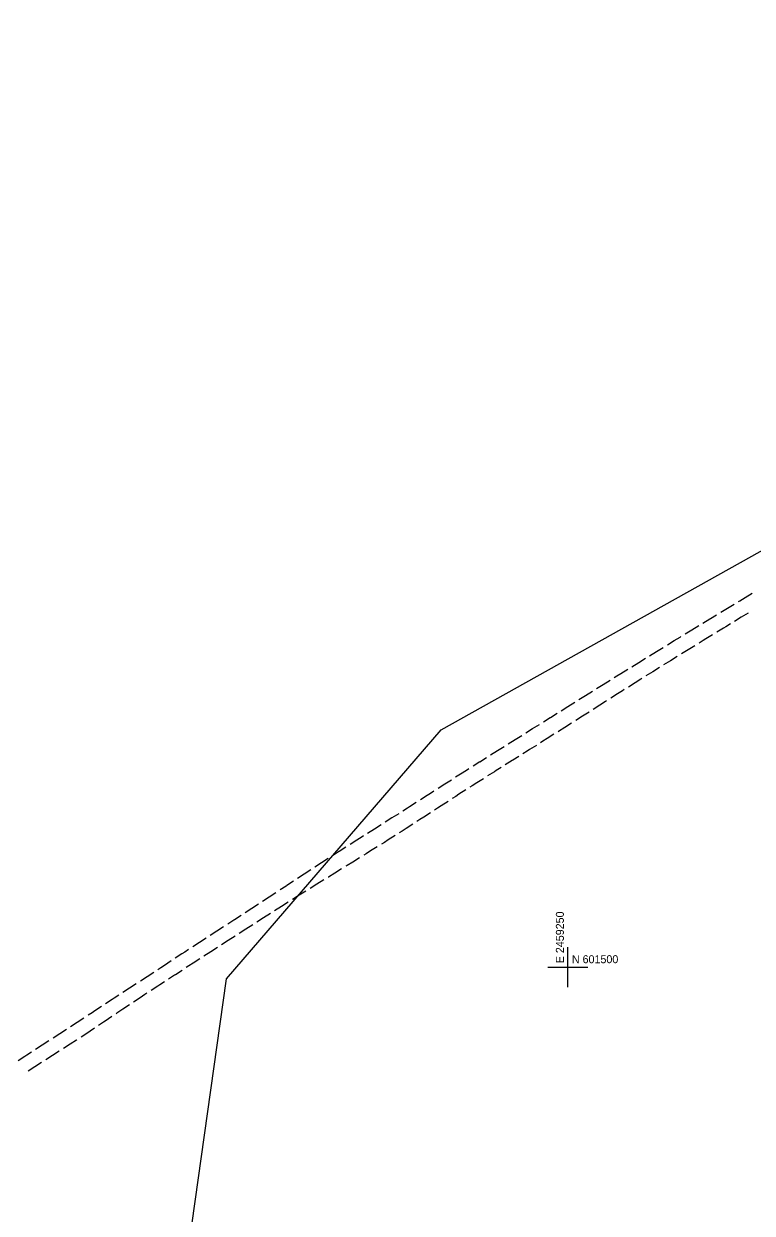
# Model space of a CAD drawing. Extents: x 2443269 to 2494951, y 591171 to 622130.
# Drawn here: x 2458978 to 2459342, y 601377 to 601972 of the extents above; entities that cross this region are included whole.
import ezdxf

# ---------------------------------------------------------------- set-up
doc = ezdxf.new("R2010")
doc.units = 0
for name, color, linetype in [('SURVEY - CONTROL - Grid', 7, 'Continuous'), ('SURVEY - CONTROL - Grid Text', 7, 'Continuous'), ('SURVEY - DRAINAGE - Area Shapes', 7, 'Continuous'), ('SURVEY - TRANSPORTATION - Features', 7, 'Continuous')]:
    doc.layers.add(name, color=color, linetype=linetype)

msp = doc.modelspace()

# ---------------------------------------------------------------- linework, layer by layer
at = {"layer": 'SURVEY - CONTROL - Grid'}
for p, q in [((2459250, 601490), (2459250, 601510)), ((2459240, 601500), (2459260, 601500))]:
    msp.add_line(p, q, dxfattribs=at)
at = {"layer": 'SURVEY - DRAINAGE - Area Shapes'}
msp.add_lwpolyline([(2460353.962, 601945.026), (2460249.104, 601770.977), (2460013.973, 601448.937), (2459806.928, 601226.151), (2459621.896, 601062.242), (2459499.028, 600967.526), (2459400.545, 601059.837), (2459309.68, 601130.037), (2459144.081, 601205.667), (2459060.551, 601360.442), (2459079.372, 601494.233), (2459186.712, 601618.749), (2459933.066, 602036.23), (2460201.434, 602187.308), (2460285.186, 602311.676), (2460445.562, 602442.421), (2460611.845, 602514.091), (2460491.296, 602232.712)], close=True, dxfattribs=at)
at = {"layer": 'SURVEY - TRANSPORTATION - Features'}
for p, q in [((2459335.264, 601682.862), (2459335.908, 601683.253)), ((2459335.908, 601683.253), (2459338.657, 601684.912)), ((2459338.657, 601684.912), (2459342.051, 601686.96)), ((2459326.365, 601677.467), (2459329.755, 601679.523)), ((2459329.755, 601679.523), (2459333.145, 601681.578)), ((2459340.059, 601677.033), (2459336.678, 601674.968)), ((2459311.975, 601668.706), (2459315.359, 601670.771)), ((2459317.473, 601672.062), (2459320.857, 601674.127)), ((2459320.857, 601674.127), (2459321.226, 601674.352)), ((2459321.226, 601674.352), (2459324.247, 601676.183)), ((2459331.185, 601671.614), (2459328.883, 601670.208)), ((2459336.678, 601674.968), (2459333.298, 601672.904)), ((2459303.099, 601663.274), (2459306.039, 601665.083)), ((2459306.039, 601665.083), (2459306.476, 601665.35)), ((2459308.591, 601666.641), (2459311.975, 601668.706)), ((2459322.315, 601666.187), (2459318.937, 601664.118)), ((2459327.805, 601669.548), (2459324.427, 601667.479)), ((2459328.883, 601670.208), (2459327.805, 601669.548)), ((2459294.237, 601657.819), (2459297.613, 601659.897)), ((2459299.723, 601661.196), (2459303.099, 601663.274)), ((2459310.075, 601658.68), (2459306.699, 601656.608)), ((2459313.45, 601660.752), (2459310.075, 601658.68)), ((2459317.571, 601663.282), (2459315.56, 601662.048)), ((2459318.937, 601664.118), (2459317.571, 601663.282)), ((2459285.384, 601652.349), (2459288.754, 601654.437)), ((2459290.861, 601655.741), (2459294.237, 601657.819)), ((2459301.222, 601653.225), (2459297.852, 601651.143)), ((2459304.592, 601655.307), (2459301.222, 601653.225)), ((2459274.487, 601645.598), (2459276.538, 601646.869)), ((2459276.538, 601646.869), (2459279.908, 601648.957)), ((2459282.014, 601650.262), (2459285.384, 601652.349)), ((2459292.388, 601647.742), (2459289.028, 601645.644)), ((2459295.747, 601649.84), (2459292.388, 601647.742)), ((2459264.336, 601639.278), (2459267.701, 601641.373)), ((2459267.701, 601641.373), (2459271.067, 601643.469)), ((2459273.17, 601644.778), (2459274.487, 601645.598)), ((2459283.58, 601642.216), (2459280.234, 601640.096)), ((2459286.433, 601644.024), (2459283.58, 601642.216)), ((2459286.928, 601644.333), (2459286.433, 601644.024)), ((2459255.505, 601633.774), (2459257.994, 601635.329)), ((2459257.994, 601635.329), (2459258.868, 601635.873)), ((2459258.868, 601635.873), (2459262.233, 601637.968)), ((2459274.803, 601636.639), (2459271.467, 601634.504)), ((2459277.325, 601638.253), (2459274.803, 601636.639)), ((2459278.142, 601638.771), (2459277.325, 601638.253)), ((2459246.679, 601628.26), (2459250.041, 601630.361)), ((2459250.041, 601630.361), (2459253.404, 601632.461)), ((2459266.045, 601631.035), (2459262.709, 601628.899)), ((2459268.818, 601632.81), (2459266.045, 601631.035)), ((2459269.381, 601633.17), (2459268.818, 601632.81)), ((2459237.856, 601622.744), (2459241.216, 601624.847)), ((2459241.216, 601624.847), (2459241.295, 601624.896)), ((2459241.295, 601624.896), (2459244.578, 601626.948)), ((2459257.282, 601625.437), (2459253.941, 601623.31)), ((2459260.624, 601627.564), (2459257.282, 601625.437)), ((2459229.035, 601617.222), (2459232.396, 601619.326)), ((2459232.396, 601619.326), (2459235.756, 601621.429)), ((2459245.304, 601617.849), (2459245.152, 601617.753)), ((2459248.501, 601619.869), (2459245.304, 601617.849)), ((2459251.85, 601621.985), (2459248.501, 601619.869)), ((2459220.217, 601611.697), (2459223.576, 601613.803)), ((2459223.576, 601613.803), (2459226.164, 601615.425)), ((2459226.164, 601615.425), (2459226.935, 601615.908)), ((2459234.253, 601610.901), (2459230.898, 601608.796)), ((2459237.515, 601612.948), (2459236.351, 601612.217)), ((2459239.704, 601614.325), (2459237.515, 601612.948)), ((2459243.057, 601616.435), (2459239.704, 601614.325)), ((2459211.399, 601606.171), (2459214.759, 601608.276)), ((2459214.759, 601608.276), (2459214.763, 601608.279)), ((2459214.763, 601608.279), (2459218.118, 601610.382)), ((2459225.444, 601605.377), (2459222.463, 601603.509)), ((2459229.618, 601607.993), (2459227.542, 601606.692)), ((2459230.898, 601608.796), (2459229.618, 601607.993)), ((2459200.524, 601599.247), (2459199.773, 601598.761)), ((2459205.941, 601602.751), (2459202.608, 601600.595)), ((2459205.941, 601602.751), (2459209.3, 601604.856)), ((2459216.632, 601599.857), (2459214.241, 601598.358)), ((2459222.088, 601603.273), (2459218.73, 601601.171)), ((2459222.463, 601603.509), (2459222.088, 601603.273)), ((2459191.772, 601593.592), (2459188.434, 601591.445)), ((2459197.19, 601597.093), (2459193.856, 601594.939)), ((2459199.773, 601598.761), (2459197.19, 601597.093)), ((2459207.794, 601594.261), (2459204.423, 601592.109)), ((2459213.273, 601597.757), (2459209.901, 601595.606)), ((2459214.241, 601598.358), (2459213.273, 601597.757)), ((2459213.273, 601597.757), (2459213.273, 601597.757)), ((2459183.009, 601587.954), (2459181.295, 601586.852)), ((2459188.434, 601591.445), (2459185.095, 601589.297)), ((2459198.947, 601588.607), (2459195.578, 601586.451)), ((2459202.207, 601590.694), (2459201.052, 601589.955)), ((2459204.423, 601592.109), (2459202.207, 601590.694)), ((2459174.232, 601582.338), (2459170.887, 601580.201)), ((2459179.667, 601585.812), (2459176.322, 601583.674)), ((2459181.295, 601586.852), (2459179.667, 601585.812)), ((2459190.11, 601582.936), (2459186.747, 601580.771)), ((2459193.949, 601585.408), (2459192.212, 601584.29)), ((2459195.578, 601586.451), (2459193.949, 601585.408)), ((2459165.439, 601576.747), (2459162.084, 601574.625)), ((2459169.799, 601579.506), (2459167.535, 601578.074)), ((2459170.887, 601580.201), (2459169.799, 601579.506)), ((2459181.289, 601577.242), (2459177.932, 601575.067)), ((2459184.874, 601579.565), (2459183.387, 601578.601)), ((2459186.747, 601580.771), (2459184.874, 601579.565)), ((2459156.632, 601571.178), (2459153.276, 601569.057)), ((2459162.084, 601574.625), (2459158.729, 601572.503)), ((2459169.114, 601569.367), (2459167.151, 601568.099)), ((2459172.474, 601571.538), (2459169.114, 601569.367)), ((2459175.941, 601573.778), (2459174.574, 601572.894)), ((2459177.932, 601575.067), (2459175.941, 601573.778)), ((2459144.476, 601563.478), (2459141.13, 601561.342)), ((2459147.237, 601565.241), (2459144.476, 601563.478)), ((2459147.823, 601565.611), (2459147.237, 601565.241)), ((2459153.276, 601569.057), (2459149.92, 601566.937)), ((2459160.271, 601563.707), (2459158.273, 601562.433)), ((2459163.642, 601565.859), (2459160.271, 601563.707)), ((2459167.151, 601568.099), (2459165.75, 601567.204)), ((2459135.373, 601557.665), (2459132.361, 601555.712)), ((2459135.693, 601557.87), (2459135.373, 601557.665)), ((2459139.039, 601560.006), (2459135.693, 601557.87)), ((2459151.382, 601558.119), (2459149.126, 601556.707)), ((2459154.772, 601560.241), (2459151.382, 601558.119)), ((2459158.273, 601562.433), (2459156.891, 601561.567)), ((2459126.95, 601552.202), (2459123.619, 601550.042)), ((2459130.28, 601554.362), (2459126.95, 601552.202)), ((2459142.459, 601552.585), (2459139.776, 601550.927)), ((2459145.861, 601554.689), (2459142.459, 601552.585)), ((2459149.126, 601556.707), (2459147.987, 601556.003)), ((2459118.219, 601546.513), (2459114.898, 601544.339)), ((2459121.54, 601548.688), (2459118.219, 601546.513)), ((2459133.527, 601547.065), (2459130.347, 601545.1)), ((2459136.93, 601549.168), (2459133.527, 601547.065)), ((2459139.776, 601550.927), (2459139.056, 601550.482)), ((2459109.169, 601540.589), (2459106.181, 601538.631)), ((2459109.501, 601540.806), (2459109.169, 601540.589)), ((2459112.822, 601542.98), (2459109.501, 601540.806)), ((2459124.605, 601541.53), (2459121.209, 601539.417)), ((2459128.002, 601543.642), (2459124.605, 601541.53)), ((2459130.347, 601545.1), (2459130.125, 601544.962)), ((2459100.785, 601535.095), (2459097.465, 601532.92)), ((2459104.106, 601537.271), (2459100.785, 601535.095)), ((2459115.704, 601535.961), (2459112.317, 601533.833)), ((2459119.091, 601538.089), (2459115.704, 601535.961)), ((2459092.065, 601529.39), (2459088.742, 601527.22)), ((2459095.389, 601531.56), (2459092.065, 601529.39)), ((2459106.825, 601530.357), (2459103.446, 601528.217)), ((2459110.204, 601532.498), (2459106.825, 601530.357)), ((2459083.057, 601523.509), (2459080.013, 601521.528)), ((2459083.34, 601523.694), (2459083.057, 601523.509)), ((2459086.664, 601525.864), (2459083.34, 601523.694)), ((2459097.968, 601524.719), (2459094.599, 601522.563)), ((2459101.337, 601526.875), (2459097.968, 601524.719)), ((2459074.607, 601518.01), (2459071.28, 601515.845)), ((2459077.934, 601520.175), (2459074.607, 601518.01)), ((2459089.131, 601519.049), (2459085.768, 601516.884)), ((2459092.494, 601521.214), (2459089.131, 601519.049)), ((2459065.873, 601512.326), (2459062.546, 601510.161)), ((2459069.2, 601514.492), (2459065.873, 601512.326)), ((2459074.845, 601509.834), (2459071.485, 601507.665)), ((2459080.306, 601513.36), (2459076.946, 601511.19)), ((2459083.666, 601515.53), (2459080.306, 601513.36)), ((2459057.141, 601506.641), (2459053.816, 601504.472)), ((2459058.602, 601507.593), (2459057.141, 601506.641)), ((2459060.467, 601508.807), (2459058.602, 601507.593)), ((2459066.024, 601504.14), (2459062.664, 601501.97)), ((2459071.485, 601507.665), (2459068.124, 601505.496)), ((2459046.561, 601499.739), (2459045.09, 601498.777)), ((2459048.414, 601500.948), (2459046.561, 601499.739)), ((2459051.738, 601503.116), (2459048.414, 601500.948)), ((2459057.205, 601498.441), (2459053.847, 601496.268)), ((2459060.58, 601500.625), (2459059.304, 601499.799)), ((2459062.664, 601501.97), (2459060.58, 601500.625)), ((2459039.69, 601495.248), (2459036.368, 601493.076)), ((2459043.013, 601497.42), (2459039.69, 601495.248)), ((2459048.396, 601492.728), (2459046.023, 601491.186)), ((2459053.365, 601495.956), (2459050.493, 601494.09)), ((2459053.847, 601496.268), (2459053.365, 601495.956)), ((2459025.571, 601486.014), (2459023.221, 601484.477)), ((2459030.969, 601489.545), (2459027.647, 601487.372)), ((2459034.291, 601491.719), (2459030.969, 601489.545)), ((2459038.664, 601486.37), (2459036.268, 601484.782)), ((2459039.606, 601486.986), (2459038.664, 601486.37)), ((2459045.044, 601490.545), (2459041.698, 601488.355)), ((2459046.023, 601491.186), (2459045.044, 601490.545)), ((2459016.851, 601480.31), (2459013.529, 601478.136)), ((2459022.249, 601483.841), (2459018.927, 601481.668)), ((2459023.221, 601484.477), (2459022.249, 601483.841)), ((2459030.853, 601481.187), (2459027.534, 601478.955)), ((2459036.268, 601484.782), (2459032.934, 601482.572)), ((2459008.128, 601474.609), (2459004.804, 601472.439)), ((2459012.198, 601477.265), (2459010.206, 601475.965)), ((2459013.529, 601478.136), (2459012.198, 601477.265)), ((2459022.142, 601475.325), (2459018.826, 601473.088)), ((2459024.655, 601477.019), (2459024.215, 601476.723)), ((2459027.534, 601478.955), (2459024.655, 601477.019)), ((2458999.4, 601468.917), (2458996.073, 601466.753)), ((2459004.804, 601472.439), (2459001.48, 601470.27)), ((2459013.419, 601469.481), (2459011.308, 601468.076)), ((2459017.995, 601472.528), (2459015.5, 601470.867)), ((2459018.826, 601473.088), (2459017.995, 601472.528)), ((2458990.62, 601463.207), (2458987.331, 601461.082)), ((2458990.665, 601463.236), (2458990.62, 601463.207)), ((2458996.073, 601466.753), (2458992.745, 601464.589)), ((2459004.36, 601463.558), (2459001.265, 601461.576)), ((2459004.632, 601463.735), (2459004.36, 601463.558)), ((2459010.081, 601467.278), (2459006.727, 601465.097)), ((2459011.308, 601468.076), (2459010.081, 601467.278)), ((2458981.914, 601457.58), (2458979.589, 601456.078)), ((2458987.331, 601461.082), (2458983.997, 601458.927)), ((2458995.79, 601458.072), (2458992.417, 601455.921)), ((2459001.265, 601461.576), (2458997.896, 601459.418)), ((2458978.577, 601455.429), (2458975.235, 601453.287)), ((2458979.589, 601456.078), (2458978.577, 601455.429)), ((2458986.939, 601452.424), (2458983.57, 601450.268)), ((2458992.417, 601455.921), (2458989.045, 601453.771)), ((2458983.57, 601450.268), (2458980.201, 601448.112))]:
    msp.add_line(p, q, dxfattribs=at)

# ---------------------------------------------------------------- texts
at = {"layer": 'SURVEY - CONTROL - Grid Text'}
msp.add_text('E 2459250', height=4, rotation=90, dxfattribs=at).set_placement((2459248, 601502))
msp.add_text('N 601500', height=4, dxfattribs=at).set_placement((2459252, 601502))

doc.saveas('drawing.dxf')
